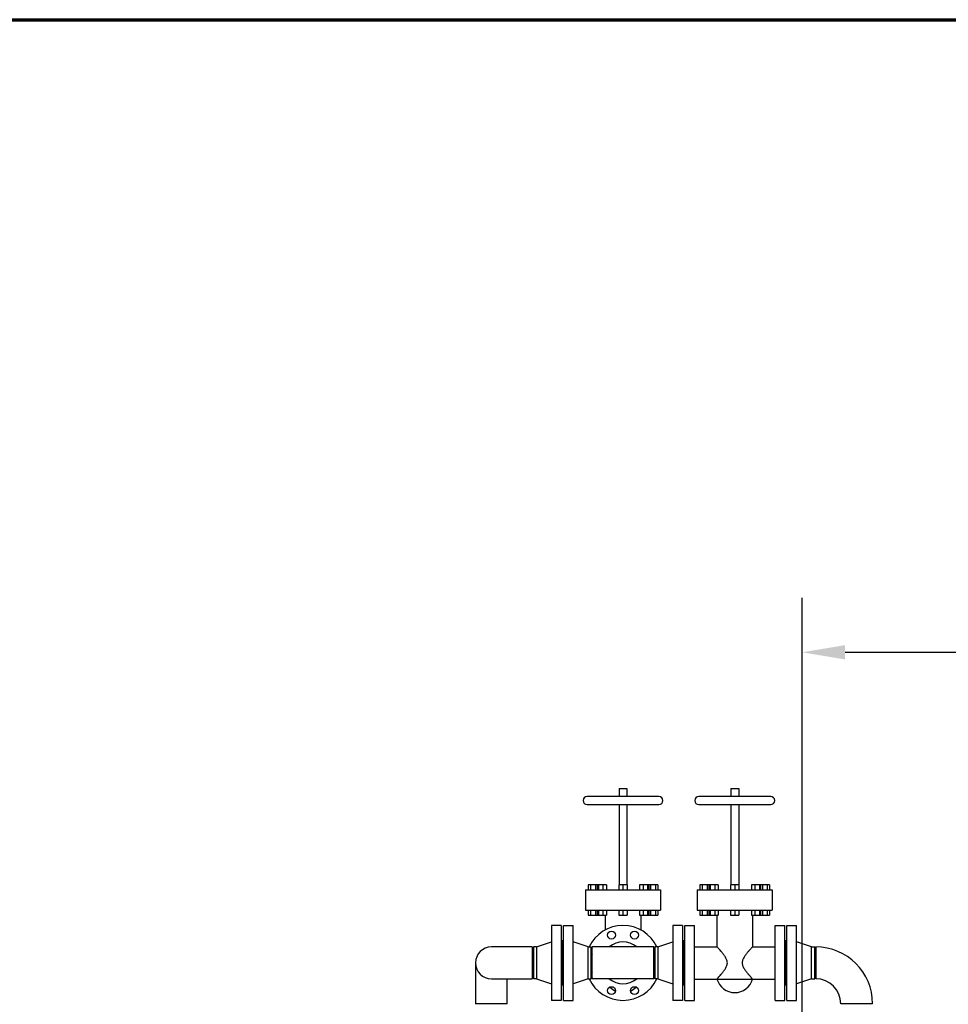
# Model space of a CAD drawing. Header units: inches. Extents: x 36 to 1719, y -84 to 1122.
# Tile 508 of 558: x 615 to 718, y 1014 to 1122. Entities that reach past the tile are written whole.
import ezdxf

# ---------------------------------------------------------------- set-up
doc = ezdxf.new("R2010")
doc.units = ezdxf.units.IN
doc.header["$LTSCALE"] = 48
doc.header["$MEASUREMENT"] = 0
for name, color, linetype, lineweight in [('Border (ANSI)', 7, 'Continuous', 70), ('Dimension (ANSI)', 7, 'Continuous', 25), ('Visible (ANSI)', 7, 'Continuous', 30)]:
    doc.layers.add(name, color=color, linetype=linetype, lineweight=lineweight)
doc.styles.add('Note Text (ANSI)', font='tahoma.ttf')
doc.dimstyles.new('Architectural (ANSI)', dxfattribs={"dimscale": 48, "dimtxt": 0.125, "dimasz": 0.098425, "dimexe": 0.125, "dimexo": 0.0625, "dimgap": 0.031496, "dimtad": 0, "dimtih": 1, "dimtoh": 1, "dimdec": 4, "dimrnd": 1e-08, "dimzin": 3, "dimdsep": 46, "dimlunit": 4, "dimtxsty": 'Note Text (ANSI)', "dimcen": 0.09, "dimdle": 0.393701, "dimclrd": 256, "dimclre": 256, "dimclrt": 256, "dimadec": 0, "dimazin": 3, "dimtfac": 0.96, "dimtofl": 0, "dimtmove": 0, "dimatfit": 3, "dimfxl": 1, "dimfrac": 2, "dimtolj": 1, "dimtzin": 12, "dimlwd": -1, "dimlwe": -1, "dimarcsym": 0})

# ---------------------------------------------------------------- blocks, each defined once
blk = doc.blocks.new('Borders SUPERIOR BORDER')
at = {"layer": 'Border (ANSI)'}
blk.add_line((0.75, 23.375), (35.25, 23.375), dxfattribs=at)
blk = doc.blocks.new('*D18')
at = {"layer": 'Defpoints', "color": 0, "transparency": 16777216}
for p in [(849.6, 1052.36), (701.6, 992.3), (849.6, 992.3)]:
    blk.add_point(p, dxfattribs=at)
at = {"layer": 'Dimension (ANSI)', "transparency": 16777216}
for p, q in [((701.6, 995.3), (701.6, 1058.36)), ((849.6, 995.3), (849.6, 1058.36)), ((706.33, 1052.36), (763.35, 1052.36)), ((844.88, 1052.36), (786.57, 1052.36))]:
    blk.add_line(p, q, dxfattribs=at)
for points in [[(706.33, 1053.15), (706.33, 1051.57), (701.6, 1052.36)], [(844.88, 1053.15), (844.88, 1051.57), (849.6, 1052.36)]]:
    blk.add_solid(points, dxfattribs=at)
at = {"layer": 'Dimension (ANSI)', "transparency": 16777216, "insert": (764.86, 1055.42), "char_height": 6, "attachment_point": 1, "style": 'Note Text (ANSI)'}
blk.add_mtext('\\A1;12\'-4"', dxfattribs=at)

msp = doc.modelspace()

# ---------------------------------------------------------------- linework, layer by layer
at = {"layer": 'Visible (ANSI)'}
for p, q in [((681.42418, 1037.3629), (682.30418, 1037.3629)), ((681.42418, 1037.3629), (681.42418, 1036.4829)), ((682.30418, 1037.3629), (682.30418, 1036.4829)), ((693.73418, 1037.3629), (694.61418, 1037.3629)), ((693.73418, 1037.3629), (693.73418, 1036.4829)), ((694.61418, 1037.3629), (694.61418, 1036.4829)), ((685.82418, 1036.4829), (677.90418, 1036.4829)), ((698.13418, 1036.4829), (690.21418, 1036.4829)), ((677.90418, 1035.6029), (685.82418, 1035.6029)), ((681.42418, 1035.6029), (681.42418, 1026.7779)), ((682.30418, 1035.6029), (682.30418, 1026.7779)), ((690.21418, 1035.6029), (698.13418, 1035.6029)), ((693.73418, 1035.6029), (693.73418, 1026.7779)), ((694.61418, 1035.6029), (694.61418, 1026.7779)), ((678.02618, 1026.7779), (678.02618, 1026.2179)), ((678.29018, 1026.7779), (678.02618, 1026.7779)), ((678.29018, 1026.7779), (678.29018, 1026.2179)), ((678.81818, 1026.7779), (678.29018, 1026.7779)), ((678.81818, 1026.7779), (678.81818, 1026.2179)), ((679.01365, 1026.7779), (678.81818, 1026.7779)), ((679.01365, 1026.7779), (679.01365, 1026.2179)), ((679.15031, 1026.7779), (679.01365, 1026.7779)), ((679.15031, 1026.7779), (679.15031, 1026.2179)), ((679.66031, 1026.7779), (679.15031, 1026.7779)), ((679.66031, 1026.7779), (679.66031, 1026.2179)), ((680.03367, 1026.7779), (679.66031, 1026.7779)), ((680.03367, 1026.7779), (680.03367, 1026.2179)), ((681.40692, 1026.7779), (681.40692, 1026.2179)), ((681.86418, 1026.7779), (681.40692, 1026.7779)), ((681.86418, 1026.7779), (681.86418, 1026.2179)), ((682.32144, 1026.7779), (681.86418, 1026.7779)), ((682.32144, 1026.7779), (682.32144, 1026.2179)), ((683.6947, 1026.7779), (683.6947, 1026.2179)), ((684.06805, 1026.7779), (683.6947, 1026.7779)), ((684.06805, 1026.7779), (684.06805, 1026.2179)), ((684.57806, 1026.7779), (684.06805, 1026.7779)), ((684.57806, 1026.7779), (684.57806, 1026.2179)), ((684.71471, 1026.7779), (684.57806, 1026.7779)), ((684.71471, 1026.7779), (684.71471, 1026.2179)), ((684.91018, 1026.7779), (684.71471, 1026.7779)), ((684.91018, 1026.7779), (684.91018, 1026.2179)), ((685.43818, 1026.7779), (684.91018, 1026.7779)), ((685.43818, 1026.7779), (685.43818, 1026.2179)), ((685.70218, 1026.7779), (685.43818, 1026.7779)), ((685.70218, 1026.7779), (685.70218, 1026.2179)), ((690.33618, 1026.7779), (690.33618, 1026.2179)), ((690.60018, 1026.7779), (690.33618, 1026.7779)), ((690.60018, 1026.7779), (690.60018, 1026.2179)), ((691.12818, 1026.7779), (690.60018, 1026.7779)), ((691.12818, 1026.7779), (691.12818, 1026.2179)), ((691.32365, 1026.7779), (691.12818, 1026.7779)), ((691.32365, 1026.7779), (691.32365, 1026.2179)), ((691.46031, 1026.7779), (691.32365, 1026.7779)), ((691.46031, 1026.7779), (691.46031, 1026.2179)), ((691.97031, 1026.7779), (691.46031, 1026.7779)), ((691.97031, 1026.7779), (691.97031, 1026.2179)), ((692.34367, 1026.7779), (691.97031, 1026.7779)), ((692.34367, 1026.7779), (692.34367, 1026.2179)), ((693.71692, 1026.7779), (693.71692, 1026.2179)), ((694.17418, 1026.7779), (693.71692, 1026.7779)), ((694.17418, 1026.7779), (694.17418, 1026.2179)), ((694.63144, 1026.7779), (694.17418, 1026.7779)), ((694.63144, 1026.7779), (694.63144, 1026.2179)), ((696.0047, 1026.7779), (696.0047, 1026.2179)), ((696.37805, 1026.7779), (696.0047, 1026.7779)), ((696.37805, 1026.7779), (696.37805, 1026.2179)), ((696.88806, 1026.7779), (696.37805, 1026.7779)), ((696.88806, 1026.7779), (696.88806, 1026.2179)), ((697.02471, 1026.7779), (696.88806, 1026.7779)), ((697.02471, 1026.7779), (697.02471, 1026.2179)), ((697.22018, 1026.7779), (697.02471, 1026.7779)), ((697.22018, 1026.7779), (697.22018, 1026.2179)), ((697.74818, 1026.7779), (697.22018, 1026.7779)), ((697.74818, 1026.7779), (697.74818, 1026.2179)), ((698.01218, 1026.7779), (697.74818, 1026.7779)), ((698.01218, 1026.7779), (698.01218, 1026.2179)), ((677.73918, 1026.2179), (685.98918, 1026.2179)), ((677.73918, 1026.2179), (677.73918, 1023.9779)), ((685.98918, 1026.2179), (685.98918, 1023.9779)), ((690.04918, 1026.2179), (698.29918, 1026.2179)), ((690.04918, 1026.2179), (690.04918, 1023.9779)), ((698.29918, 1026.2179), (698.29918, 1023.9779)), ((677.73918, 1023.9779), (685.98918, 1023.9779)), ((678.02618, 1023.9779), (678.02618, 1023.4179)), ((678.02618, 1023.4179), (678.29018, 1023.4179)), ((678.29018, 1023.9779), (678.29018, 1023.4179)), ((678.29018, 1023.4179), (678.81818, 1023.4179)), ((678.81818, 1023.9779), (678.81818, 1023.4179)), ((678.81818, 1023.4179), (679.01365, 1023.4179)), ((679.01365, 1023.9779), (679.01365, 1023.4179)), ((679.01365, 1023.4179), (679.15031, 1023.4179)), ((679.15031, 1023.9779), (679.15031, 1023.4179)), ((679.15031, 1023.4179), (679.66031, 1023.4179)), ((679.66031, 1023.9779), (679.66031, 1023.4179)), ((679.66031, 1023.4179), (680.03367, 1023.4179)), ((679.90618, 1023.4179), (679.90618, 1021.80358)), ((680.03367, 1023.9779), (680.03367, 1023.4179)), ((681.40692, 1023.9779), (681.40692, 1023.4179)), ((681.40692, 1023.4179), (681.86418, 1023.4179)), ((681.86418, 1023.9779), (681.86418, 1023.4179)), ((681.86418, 1023.4179), (682.32144, 1023.4179)), ((682.32144, 1023.9779), (682.32144, 1023.4179)), ((683.6947, 1023.9779), (683.6947, 1023.4179)), ((683.6947, 1023.4179), (684.06805, 1023.4179)), ((683.82218, 1023.4179), (683.82218, 1021.80358)), ((684.06805, 1023.9779), (684.06805, 1023.4179)), ((684.06805, 1023.4179), (684.57806, 1023.4179)), ((684.57806, 1023.9779), (684.57806, 1023.4179)), ((684.57806, 1023.4179), (684.71471, 1023.4179)), ((684.71471, 1023.9779), (684.71471, 1023.4179)), ((684.71471, 1023.4179), (684.91018, 1023.4179)), ((684.91018, 1023.9779), (684.91018, 1023.4179)), ((684.91018, 1023.4179), (685.43818, 1023.4179)), ((685.43818, 1023.9779), (685.43818, 1023.4179)), ((685.43818, 1023.4179), (685.70218, 1023.4179)), ((685.70218, 1023.9779), (685.70218, 1023.4179)), ((690.04918, 1023.9779), (698.29918, 1023.9779)), ((690.33618, 1023.9779), (690.33618, 1023.4179)), ((690.33618, 1023.4179), (690.60018, 1023.4179)), ((690.60018, 1023.9779), (690.60018, 1023.4179)), ((690.60018, 1023.4179), (691.12818, 1023.4179)), ((691.12818, 1023.9779), (691.12818, 1023.4179)), ((691.12818, 1023.4179), (691.32365, 1023.4179)), ((691.32365, 1023.9779), (691.32365, 1023.4179)), ((691.32365, 1023.4179), (691.46031, 1023.4179)), ((691.46031, 1023.9779), (691.46031, 1023.4179)), ((691.46031, 1023.4179), (691.97031, 1023.4179)), ((691.97031, 1023.9779), (691.97031, 1023.4179)), ((691.97031, 1023.4179), (692.34367, 1023.4179)), ((692.21618, 1023.4179), (692.21618, 1019.9529)), ((692.34367, 1023.9779), (692.34367, 1023.4179)), ((693.71692, 1023.9779), (693.71692, 1023.4179)), ((693.71692, 1023.4179), (694.17418, 1023.4179)), ((694.17418, 1023.9779), (694.17418, 1023.4179)), ((694.17418, 1023.4179), (694.63144, 1023.4179)), ((694.63144, 1023.9779), (694.63144, 1023.4179)), ((696.0047, 1023.9779), (696.0047, 1023.4179)), ((696.0047, 1023.4179), (696.37805, 1023.4179)), ((696.13218, 1023.4179), (696.13218, 1019.9529)), ((696.37805, 1023.9779), (696.37805, 1023.4179)), ((696.37805, 1023.4179), (696.88806, 1023.4179)), ((696.88806, 1023.9779), (696.88806, 1023.4179)), ((696.88806, 1023.4179), (697.02471, 1023.4179)), ((697.02471, 1023.9779), (697.02471, 1023.4179)), ((697.02471, 1023.4179), (697.22018, 1023.4179)), ((697.22018, 1023.9779), (697.22018, 1023.4179)), ((697.22018, 1023.4179), (697.74818, 1023.4179)), ((697.74818, 1023.9779), (697.74818, 1023.4179)), ((697.74818, 1023.4179), (698.01218, 1023.4179)), ((698.01218, 1023.9779), (698.01218, 1023.4179)), ((673.99418, 1022.2979), (673.99418, 1014.0479)), ((675.05418, 1022.2979), (673.99418, 1022.2979)), ((675.05418, 1022.2979), (675.05418, 1014.0479)), ((675.29918, 1014.0479), (675.29918, 1022.2979)), ((675.29918, 1022.2979), (676.35918, 1022.2979)), ((676.35918, 1014.0479), (676.35918, 1022.2979)), ((687.36918, 1022.2979), (687.36918, 1014.0479)), ((688.42918, 1022.2979), (687.36918, 1022.2979)), ((688.42918, 1022.2979), (688.42918, 1014.0479)), ((688.67418, 1014.0479), (688.67418, 1022.2979)), ((688.67418, 1022.2979), (689.73418, 1022.2979)), ((689.73418, 1014.0479), (689.73418, 1022.2979)), ((698.61418, 1014.0479), (698.61418, 1022.2979)), ((698.61418, 1022.2979), (699.67418, 1022.2979)), ((699.67418, 1014.0479), (699.67418, 1022.2979)), ((699.91918, 1014.0479), (699.91918, 1022.2979)), ((699.91918, 1022.2979), (700.97918, 1022.2979)), ((700.97918, 1014.0479), (700.97918, 1022.2979)), ((672.33418, 1019.9229), (673.99418, 1020.4829)), ((675.11418, 1020.6729), (675.05418, 1020.6729)), ((675.11418, 1020.6729), (675.11418, 1015.6729)), ((675.23918, 1015.6729), (675.23918, 1020.6729)), ((675.23918, 1020.6729), (675.29918, 1020.6729)), ((678.01918, 1019.9229), (676.35918, 1020.4829)), ((685.70918, 1019.9229), (687.36918, 1020.4829)), ((688.48918, 1020.6729), (688.42918, 1020.6729)), ((688.48918, 1020.6729), (688.48918, 1015.6729)), ((688.61418, 1015.6729), (688.61418, 1020.6729)), ((688.61418, 1020.6729), (688.67418, 1020.6729)), ((689.73418, 1019.9529), (692.21618, 1019.9529)), ((696.13218, 1019.9529), (698.61418, 1019.9529)), ((699.67418, 1020.6729), (699.73418, 1020.6729)), ((699.73418, 1015.6729), (699.73418, 1020.6729)), ((699.85918, 1015.6729), (699.85918, 1020.6729)), ((699.85918, 1020.6729), (699.91918, 1020.6729)), ((702.63918, 1019.9229), (700.97918, 1020.4829)), ((671.86918, 1019.9229), (667.36918, 1019.9229)), ((671.86918, 1019.9229), (671.86918, 1016.4229)), ((671.99418, 1019.9229), (671.99418, 1016.4229)), ((672.33418, 1019.9229), (671.99418, 1019.9229)), ((672.33418, 1019.9229), (672.33418, 1016.4229)), ((678.01918, 1016.4229), (678.01918, 1019.9229)), ((678.01918, 1019.9229), (678.35918, 1019.9229)), ((678.35918, 1016.4229), (678.35918, 1019.9229)), ((678.48418, 1016.4229), (678.48418, 1019.9229)), ((685.24418, 1019.9229), (678.48418, 1019.9229)), ((685.24418, 1016.4229), (685.24418, 1019.9229)), ((685.36918, 1019.9229), (685.36918, 1016.4229)), ((685.70918, 1019.9229), (685.36918, 1019.9229)), ((685.70918, 1019.9229), (685.70918, 1016.4229)), ((702.63918, 1016.4229), (702.63918, 1019.9229)), ((702.63918, 1019.9229), (702.97918, 1019.9229)), ((702.97918, 1016.4229), (702.97918, 1019.9229)), ((703.10418, 1019.9229), (703.10418, 1016.4229)), ((665.61918, 1018.1729), (665.61918, 1013.6729)), ((667.36918, 1016.4229), (671.86918, 1016.4229)), ((669.11918, 1013.6729), (669.11918, 1016.4229)), ((672.33418, 1016.4229), (671.99418, 1016.4229)), ((672.33418, 1016.4229), (673.99418, 1015.8629)), ((675.11418, 1015.6729), (675.05418, 1015.6729)), ((675.23918, 1015.6729), (675.29918, 1015.6729)), ((678.01918, 1016.4229), (676.35918, 1015.8629)), ((678.01918, 1016.4229), (678.35918, 1016.4229)), ((685.24418, 1016.4229), (678.48418, 1016.4229)), ((685.70918, 1016.4229), (685.36918, 1016.4229)), ((685.70918, 1016.4229), (687.36918, 1015.8629)), ((688.48918, 1015.6729), (688.42918, 1015.6729)), ((688.61418, 1015.6729), (688.67418, 1015.6729)), ((689.73418, 1016.3929), (692.21618, 1016.3929)), ((692.21618, 1016.3929), (696.13218, 1016.3929)), ((696.13218, 1016.3929), (698.61418, 1016.3929)), ((699.67418, 1015.6729), (699.73418, 1015.6729)), ((699.85918, 1015.6729), (699.91918, 1015.6729)), ((702.63918, 1016.4229), (700.97918, 1015.8629)), ((702.63918, 1016.4229), (702.97918, 1016.4229)), ((669.11918, 1013.6729), (665.61918, 1013.6729)), ((675.05418, 1014.0479), (673.99418, 1014.0479)), ((675.29918, 1014.0479), (676.35918, 1014.0479)), ((688.42918, 1014.0479), (687.36918, 1014.0479)), ((688.67418, 1014.0479), (689.73418, 1014.0479)), ((698.61418, 1014.0479), (699.67418, 1014.0479)), ((699.91918, 1014.0479), (700.97918, 1014.0479)), ((709.35418, 1013.6729), (705.85418, 1013.6729))]:
    msp.add_line(p, q, dxfattribs=at)
for centre in [(680.5975, 1021.23094), (683.13086, 1021.23094), (680.5975, 1015.11486), (683.13086, 1015.11486)]:
    msp.add_circle(centre, 0.4375, dxfattribs=at)
for centre, radius, start, end in [((677.90418, 1036.0429), 0.44, 90, 270), ((685.82418, 1036.0429), 0.44, 270, 90), ((690.21418, 1036.0429), 0.44, 90, 270), ((698.13418, 1036.0429), 0.44, 270, 90), ((681.86418, 1018.1729), 4.125, 25.1027208, 154.8972792), ((681.86418, 1018.1729), 2.31, 49.2509456, 130.7490544), ((667.36918, 1018.1729), 1.75, 90, 270), ((678.80614, 1019.43958), 0.4375, 137.3838028, 222.6161972), ((684.92222, 1019.43958), 0.4375, 317.3838028, 42.6161972), ((703.10418, 1013.6729), 6.25, 0, 90), ((678.80614, 1016.90622), 0.4375, 137.3838028, 222.6161972), ((684.92222, 1016.90622), 0.4375, 317.3838028, 42.6161972), ((681.86418, 1018.1729), 4.125, 205.1027208, 334.8972792), ((681.86418, 1018.1729), 2.31, 229.2509456, 310.7490544), ((694.17418, 1016.92082), 2.02792, 195.0894267, 344.9105733), ((703.10418, 1013.6729), 2.75, 0, 90), ((681.86418, 1016.92082), 2.02792, 224.1116713, 245.7975396), ((681.86418, 1016.92082), 2.02792, 294.2024604, 315.8883287)]:
    msp.add_arc(centre, radius, start, end, dxfattribs=at)
for points, knots in [([(692.35097, 1019.80346), (692.34977, 1019.80481), (692.34857, 1019.80615), (692.30536, 1019.85444), (692.27205, 1019.89129), (692.22745, 1019.94052), (692.21618, 1019.9529), (692.21618, 1019.9529)], [36.348327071, 36.348327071, 36.348327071, 36.348327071, 36.3743495, 36.3743495, 37.290555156, 37.290555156, 38.206760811, 38.206760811, 38.206760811, 38.206760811]), ([(696.13218, 1019.9529), (696.13218, 1019.9529), (696.12091, 1019.94052), (696.07632, 1019.89129), (696.04301, 1019.85444), (695.9998, 1019.80615), (695.9986, 1019.80481), (695.99739, 1019.80346)], [22.924056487, 22.924056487, 22.924056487, 22.924056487, 23.840262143, 23.840262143, 24.756467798, 24.756467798, 24.782490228, 24.782490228, 24.782490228, 24.782490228]), ([(692.64431, 1019.46717), (692.59317, 1019.52762), (692.54286, 1019.58588), (692.44178, 1019.70155), (692.39227, 1019.75728), (692.35097, 1019.80346)], [34.69159436, 34.69159436, 34.69159436, 34.69159436, 35.458143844, 35.458143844, 36.348327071, 36.348327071, 36.348327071, 36.348327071]), ([(692.64431, 1016.87862), (692.65429, 1016.89042), (692.6643, 1016.9023), (692.7409, 1016.99358), (692.81304, 1017.08161), (692.95922, 1017.27048), (693.03331, 1017.37124), (693.17017, 1017.58205), (693.23292, 1017.69162), (693.32719, 1017.92179), (693.35848, 1018.04243), (693.35848, 1018.1729), (693.35848, 1018.30336), (693.32719, 1018.42401), (693.23292, 1018.65418), (693.17017, 1018.76375), (693.03331, 1018.97455), (692.95922, 1019.07531), (692.81304, 1019.26418), (692.7409, 1019.35221), (692.6643, 1019.44349), (692.65429, 1019.45537), (692.64431, 1019.46717)], [26.439222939, 26.439222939, 26.439222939, 26.439222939, 26.58887911, 26.58887911, 27.583011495, 27.583011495, 28.57714388, 28.57714388, 29.571276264, 29.571276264, 30.565408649, 30.565408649, 30.565408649, 31.559541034, 31.559541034, 32.553673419, 32.553673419, 33.547805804, 33.547805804, 34.541938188, 34.541938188, 34.69159436, 34.69159436, 34.69159436, 34.69159436]), ([(695.70406, 1019.46717), (695.69407, 1019.45537), (695.68406, 1019.44349), (695.60746, 1019.35221), (695.53532, 1019.26418), (695.38915, 1019.07531), (695.31505, 1018.97455), (695.1782, 1018.76375), (695.11544, 1018.65418), (695.02117, 1018.42401), (694.98988, 1018.30336), (694.98988, 1018.1729), (694.98988, 1018.04243), (695.02117, 1017.92179), (695.11544, 1017.69162), (695.1782, 1017.58205), (695.31505, 1017.37124), (695.38915, 1017.27048), (695.53532, 1017.08161), (695.60746, 1016.99358), (695.68406, 1016.9023), (695.69407, 1016.89042), (695.70406, 1016.87862)], [26.439222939, 26.439222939, 26.439222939, 26.439222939, 26.58887911, 26.58887911, 27.583011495, 27.583011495, 28.57714388, 28.57714388, 29.571276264, 29.571276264, 30.565408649, 30.565408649, 30.565408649, 31.559541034, 31.559541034, 32.553673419, 32.553673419, 33.547805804, 33.547805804, 34.541938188, 34.541938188, 34.69159436, 34.69159436, 34.69159436, 34.69159436]), ([(695.99739, 1019.80346), (695.95609, 1019.75728), (695.90659, 1019.70155), (695.8055, 1019.58588), (695.75519, 1019.52762), (695.70406, 1019.46717)], [24.782490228, 24.782490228, 24.782490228, 24.782490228, 25.672673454, 25.672673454, 26.439222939, 26.439222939, 26.439222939, 26.439222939]), ([(692.35097, 1016.54234), (692.39227, 1016.58852), (692.44178, 1016.64425), (692.54286, 1016.75991), (692.59317, 1016.81818), (692.64431, 1016.87862)], [24.782490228, 24.782490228, 24.782490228, 24.782490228, 25.672673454, 25.672673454, 26.439222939, 26.439222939, 26.439222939, 26.439222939]), ([(695.70406, 1016.87862), (695.75519, 1016.81818), (695.8055, 1016.75991), (695.90659, 1016.64425), (695.95609, 1016.58852), (695.99739, 1016.54234)], [34.69159436, 34.69159436, 34.69159436, 34.69159436, 35.458143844, 35.458143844, 36.348327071, 36.348327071, 36.348327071, 36.348327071]), ([(692.21618, 1016.3929), (692.21618, 1016.3929), (692.22745, 1016.40527), (692.27205, 1016.45451), (692.30536, 1016.49136), (692.34857, 1016.53965), (692.34977, 1016.54099), (692.35097, 1016.54234)], [22.924056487, 22.924056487, 22.924056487, 22.924056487, 23.840262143, 23.840262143, 24.756467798, 24.756467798, 24.782490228, 24.782490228, 24.782490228, 24.782490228]), ([(695.99739, 1016.54234), (695.9986, 1016.54099), (695.9998, 1016.53965), (696.04301, 1016.49136), (696.07632, 1016.45451), (696.12091, 1016.40527), (696.13218, 1016.3929), (696.13218, 1016.3929)], [36.348327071, 36.348327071, 36.348327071, 36.348327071, 36.3743495, 36.3743495, 37.290555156, 37.290555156, 38.206760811, 38.206760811, 38.206760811, 38.206760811])]:
    msp.add_open_spline(points, degree=3, knots=knots, dxfattribs=at)

# ---------------------------------------------------------------- block references
at = {"xscale": 48, "yscale": 48, "zscale": 48}
msp.add_blockref('Borders SUPERIOR BORDER', (0, 0), dxfattribs=at)

# ---------------------------------------------------------------- dimensions: what is measured, and where the dimension line sits
at = {"layer": 'Dimension (ANSI)'}
dim = msp.add_linear_dim(base=(849.60418, 1052.35824), p1=(701.60418, 992.3029), p2=(849.60418, 992.3029), angle=180, dimstyle='Architectural (ANSI)', override={"dimgap": 0.031496, "dimtih": 0, "dimtoh": 0, "dimdec": 4, "dimlfac": 1, "dimtol": 0, "dimlim": 0, "dimtp": 0, "dimtm": 0, "dimtdec": 2, "dimatfit": 1}, dxfattribs=at)
dim.commit()
dim.dimension.update_dxf_attribs({"geometry": '*D18', "text_midpoint": (774.96122, 1052.35824), "dimtype": 160})

doc.saveas('drawing.dxf')
